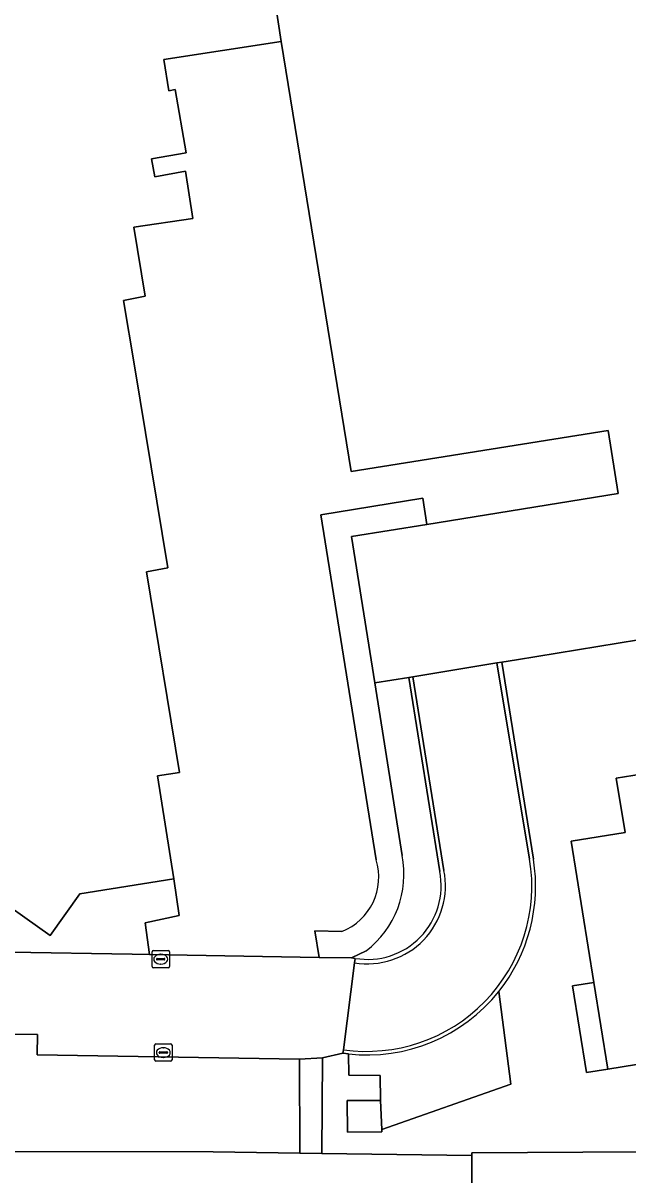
# Model space of a CAD drawing. Extents: x 162073 to 163043, y 381818 to 382561.
# Drawn here: x 162117.2 to 162152, y 382284.7 to 382350.8 of the extents above; entities that cross this region are included whole.
import ezdxf

# ---------------------------------------------------------------- set-up
doc = ezdxf.new("R2010")
doc.units = 0
for name, color, linetype in [('IMGEO_Erf', 7, 'Continuous'), ('IMGEO_Groenvoorziening', 7, 'Continuous'), ('IMGEO_Haag', 7, 'Continuous'), ('IMGEO_Kolk', 7, 'Continuous'), ('IMGEO_Lage_trafo', 7, 'Continuous'), ('IMGEO_Muur', 7, 'Continuous'), ('IMGEO_Pand', 7, 'Continuous'), ('IMGEO_Parkeervlak_open', 7, 'Continuous'), ('IMGEO_Rijbaan_lokaal_gesloten', 7, 'Continuous'), ('IMGEO_Rijbaan_lokaal_open', 7, 'Continuous'), ('IMGEO_Voetpad_open', 7, 'Continuous')]:
    doc.layers.add(name, color=color, linetype=linetype)

msp = doc.modelspace()

# ---------------------------------------------------------------- linework, layer by layer
at = {"layer": 'IMGEO_Erf'}
for points in [[(162140.193, 382323.525), (162140.435, 382322.025), (162151.433, 382323.797), (162150.849, 382327.42), (162136.08, 382325.074), (162132.047, 382349.778), (162125.307, 382348.735), (162125.601, 382346.939), (162125.967, 382347.008), (162126.598, 382343.375), (162124.608, 382343.029), (162124.788, 382341.995), (162126.559, 382342.317), (162126.983, 382339.6), (162123.575, 382339.094), (162124.241, 382335.138), (162122.998, 382334.893), (162123.614, 382331.135), (162125.533, 382319.536), (162124.307, 382319.304), (162126.203, 382307.781), (162124.937, 382307.578), (162125.875, 382301.67), (162126.184, 382299.562), (162124.236, 382299.14), (162124.487, 382297.321), (162134.244, 382297.154), (162133.99, 382298.672), (162135.542, 382298.643)], [(162137.51, 382302.765), (162134.345, 382322.583), (162140.193, 382323.525)], [(162143.029, 382279.064), (162143.016, 382285.765), (162134.394, 382285.891), (162133.13, 382285.909), (162128.138, 382285.982), (162109.222, 382286.009), (162101.939, 382286.02), (162101.824, 382283.276)]]:
    msp.add_lwpolyline(points, dxfattribs=at)
msp.add_arc((162134.335, 382301.75), 3.333, 291.23197, 17.72485, dxfattribs=at)
at = {"layer": 'IMGEO_Groenvoorziening'}
for points in [[(162141.17, 382302.089), (162139.404, 382313.239), (162137.445, 382312.92), (162137.996, 382309.429), (162139.01, 382303.005)], [(162136.938, 382297.527), (162136.094, 382297.122), (162136.316, 382297.097)]]:
    msp.add_lwpolyline(points, dxfattribs=at)
msp.add_lwpolyline([(162133.13, 382285.909), (162134.394, 382285.891), (162134.435, 382291.373), (162133.115, 382291.307)], close=True, dxfattribs=at)
for centre, radius, start, end in [((162133.594, 382301.923), 5.523, 307.2618, 11.30093), ((162137.029, 382301.26), 4.224, 260.2867, 11.31929)]:
    msp.add_arc(centre, radius, start, end, dxfattribs=at)
at = {"layer": 'IMGEO_Haag'}
msp.add_lwpolyline([(162133.13, 382285.909), (162134.394, 382285.891), (162134.435, 382291.373), (162133.115, 382291.307)], close=True, dxfattribs=at)
at = {"layer": 'IMGEO_Kolk'}
for p, q in [((162124.63, 382296.622), (162124.63, 382297.474)), ((162124.705, 382297.548), (162125.557, 382297.548)), ((162124.889, 382297.042), (162124.889, 382297.054)), ((162125.327, 382297.005), (162124.929, 382297.005)), ((162124.932, 382297.091), (162125.33, 382297.091)), ((162125.118, 382297.328), (162125.143, 382297.328)), ((162125.373, 382297.054), (162125.373, 382297.042)), ((162125.631, 382297.474), (162125.631, 382296.622)), ((162125.557, 382296.548), (162124.705, 382296.548)), ((162125.141, 382296.768), (162125.116, 382296.768)), ((162124.779, 382291.257), (162124.779, 382292.109)), ((162124.854, 382292.183), (162125.706, 382292.183)), ((162125.081, 382291.726), (162125.479, 382291.726)), ((162125.267, 382291.963), (162125.292, 382291.963)), ((162125.78, 382292.109), (162125.78, 382291.257)), ((162125.706, 382291.183), (162124.854, 382291.183)), ((162125.038, 382291.677), (162125.038, 382291.689)), ((162125.476, 382291.64), (162125.078, 382291.64)), ((162125.29, 382291.403), (162125.265, 382291.403)), ((162125.522, 382291.689), (162125.522, 382291.677))]:
    msp.add_line(p, q, dxfattribs=at)
for points in [[(162124.63, 382296.622), (162124.63, 382297.474)], [(162124.705, 382297.548), (162125.557, 382297.548)], [(162125.631, 382297.474), (162125.631, 382296.622)], [(162125.557, 382296.548), (162124.705, 382296.548)], [(162124.779, 382291.257), (162124.779, 382292.109)], [(162124.854, 382292.183), (162125.706, 382292.183)], [(162125.78, 382292.109), (162125.78, 382291.257)], [(162125.706, 382291.183), (162124.854, 382291.183)]]:
    msp.add_lwpolyline(points, dxfattribs=at)
for centre, radius, start, end in [((162124.707, 382297.472), 0.0765, 91.55205, 178.44795), ((162124.707, 382297.472), 0.0765, 91.55205, 178.44795), ((162124.929, 382297.051), 0.0403, 85.87752, 175.75265), ((162124.926, 382297.041), 0.0366, 178.93798, 274.71019), ((162125.33, 382297.048), 0.043, 264.86636, 352.45326), ((162125.334, 382297.053), 0.0386, 1.73085, 96.63898), ((162125.555, 382297.472), 0.0765, 1.55205, 88.44795), ((162125.555, 382297.472), 0.0765, 1.55205, 88.44795), ((162124.707, 382296.624), 0.0765, 181.55205, 268.44795), ((162124.707, 382296.624), 0.0765, 181.55205, 268.44795), ((162125.555, 382296.624), 0.0765, 271.55205, 358.44795), ((162125.555, 382296.624), 0.0765, 271.55205, 358.44795), ((162124.856, 382292.107), 0.0765, 91.55205, 178.44795), ((162124.856, 382292.107), 0.0765, 91.55205, 178.44795), ((162125.078, 382291.686), 0.0403, 85.87752, 175.75265), ((162125.483, 382291.688), 0.0386, 1.73085, 96.63898), ((162125.704, 382292.107), 0.0765, 1.55205, 88.44795), ((162125.704, 382292.107), 0.0765, 1.55205, 88.44795), ((162124.856, 382291.259), 0.0765, 181.55205, 268.44795), ((162124.856, 382291.259), 0.0765, 181.55205, 268.44795), ((162125.075, 382291.676), 0.0366, 178.93798, 274.71019), ((162125.479, 382291.683), 0.043, 264.86636, 352.45326), ((162125.704, 382291.259), 0.0765, 271.55205, 358.44795), ((162125.704, 382291.259), 0.0765, 271.55205, 358.44795)]:
    msp.add_arc(centre, radius, start, end, dxfattribs=at)
for centre, major_axis, ratio, start_param, end_param in [((162125.117, 382297.048), (-0.387, 0.002), 0.722429, 4.712389, 7.853982), ((162125.142, 382297.048), (-0.39, 0.002), 0.717154, 1.570796, 4.712389), ((162125.266, 382291.683), (-0.387, 0.002), 0.722429, 4.712389, 7.853982), ((162125.291, 382291.683), (-0.39, 0.002), 0.717154, 1.570796, 4.712389)]:
    msp.add_ellipse(centre, major_axis=major_axis, ratio=ratio, start_param=start_param, end_param=end_param, dxfattribs=at)
at = {"layer": 'IMGEO_Lage_trafo'}
msp.add_lwpolyline([(162137.777, 382288.929), (162135.852, 382288.922), (162135.868, 382287.112), (162137.841, 382287.128), (162137.839, 382287.261)], close=True, dxfattribs=at)
at = {"layer": 'IMGEO_Muur'}
for points in [[(162146.564, 382302.788), (162144.745, 382314.112), (162144.466, 382314.067), (162146.343, 382302.793)], [(162141.413, 382302.149), (162139.624, 382313.275), (162139.404, 382313.239), (162141.17, 382302.089)], [(162136.316, 382297.097), (162136.278, 382296.847)], [(162135.633, 382291.844), (162135.605, 382291.649), (162135.922, 382291.609)], [(162128.138, 382285.982), (162133.13, 382285.909)], [(162133.13, 382285.909), (162134.394, 382285.891)], [(162134.394, 382285.891), (162143.016, 382285.765)]]:
    msp.add_lwpolyline(points, dxfattribs=at)
for centre, radius, start, end in [((162136.966, 382301.253), 9.503, 261.93846, 9.32597), ((162136.989, 382301.244), 9.698, 321.38247, 9.16159), ((162137.023, 382301.263), 4.478, 260.41829, 11.41511), ((162137.029, 382301.26), 4.224, 260.2867, 11.31929), ((162136.994, 382301.246), 9.696, 263.65458, 321.35814)]:
    msp.add_arc(centre, radius, start, end, dxfattribs=at)
at = {"layer": 'IMGEO_Pand'}
for points in [[(162131.617, 382352.677), (162132.047, 382349.778), (162136.08, 382325.074), (162150.849, 382327.42), (162151.433, 382323.797), (162140.435, 382322.025), (162136.091, 382321.325), (162137.445, 382312.92), (162139.404, 382313.239), (162139.624, 382313.275), (162144.466, 382314.067), (162144.745, 382314.112), (162145.579, 382314.254), (162157.277, 382316.162), (162159.783, 382316.571), (162159.42, 382318.784), (162158.914, 382321.873), (162157.8, 382328.668), (162160.662, 382329.147), (162156.018, 382357.492)], [(162114.982, 382301.089), (162118.768, 382298.404), (162120.479, 382300.799), (162125.875, 382301.67), (162124.937, 382307.578), (162126.203, 382307.781), (162124.307, 382319.304), (162125.533, 382319.536), (162123.614, 382331.135), (162122.998, 382334.893), (162124.241, 382335.138), (162123.575, 382339.094), (162126.983, 382339.6), (162126.559, 382342.317), (162124.788, 382341.995), (162124.608, 382343.029), (162126.598, 382343.375), (162125.967, 382347.008), (162125.601, 382346.939), (162125.307, 382348.735), (162132.047, 382349.778), (162131.617, 382352.677)], [(162158.515, 382308.593), (162151.328, 382307.446), (162151.831, 382304.33), (162148.727, 382303.832), (162150.038, 382295.71), (162150.835, 382290.721), (162152.489, 382290.992)]]:
    msp.add_lwpolyline(points, dxfattribs=at)
msp.add_lwpolyline([(162155.758, 382272.592), (162155.729, 382276.131), (162158.183, 382276.187), (162157.635, 382279.499), (162156.633, 382279.312), (162155.867, 382284.208), (162154.449, 382283.986), (162154.139, 382285.962), (162152.607, 382285.979), (162143.015, 382285.917), (162143.016, 382285.765), (162143.029, 382279.064), (162145.629, 382279.069), (162145.644, 382272.545)], close=True, dxfattribs=at)
at = {"layer": 'IMGEO_Parkeervlak_open'}
msp.add_lwpolyline([(162128.138, 382285.982), (162133.13, 382285.909), (162133.115, 382291.307), (162118.021, 382291.554), (162118.042, 382292.73), (162109.362, 382292.819), (162109.357, 382292.378), (162109.222, 382286.009)], close=True, dxfattribs=at)
at = {"layer": 'IMGEO_Rijbaan_lokaal_gesloten'}
for points in [[(162146.343, 382302.793), (162144.466, 382314.067), (162139.624, 382313.275), (162141.413, 382302.149)], [(162136.278, 382296.847), (162135.633, 382291.844)]]:
    msp.add_lwpolyline(points, dxfattribs=at)
for centre, radius, start, end in [((162136.966, 382301.253), 9.503, 261.93846, 9.32597), ((162137.023, 382301.263), 4.478, 260.41829, 11.41511)]:
    msp.add_arc(centre, radius, start, end, dxfattribs=at)
at = {"layer": 'IMGEO_Rijbaan_lokaal_open'}
msp.add_lwpolyline([(162136.278, 382296.847), (162136.316, 382297.097), (162136.094, 382297.122), (162134.244, 382297.154), (162124.487, 382297.321), (162123.491, 382297.338), (162116.489, 382297.445), (162112.434, 382297.513), (162111.799, 382297.524), (162109.694, 382297.559), (162107.571, 382297.595), (162103.347, 382297.666), (162101.962, 382297.689), (162101.97, 382292.535), (162109.357, 382292.378), (162109.362, 382292.819), (162118.042, 382292.73), (162118.021, 382291.554), (162133.115, 382291.307), (162134.435, 382291.373), (162135.605, 382291.649), (162135.633, 382291.844)], close=True, dxfattribs=at)
at = {"layer": 'IMGEO_Voetpad_open'}
for points in [[(162139.01, 382303.005), (162137.996, 382309.429), (162137.445, 382312.92), (162136.091, 382321.325), (162140.435, 382322.025), (162140.193, 382323.525), (162134.345, 382322.583), (162137.51, 382302.765)], [(162156.167, 382288.727), (162163.803, 382289.959), (162163.641, 382290.975), (162163.354, 382292.776), (162160.318, 382292.278), (162160.605, 382290.528), (162160.074, 382290.45), (162159.788, 382292.191), (162152.489, 382290.992), (162150.835, 382290.721), (162149.604, 382290.536), (162148.803, 382295.513), (162150.038, 382295.71), (162148.727, 382303.832), (162151.831, 382304.33), (162151.328, 382307.446), (162158.515, 382308.593), (162157.277, 382316.162), (162145.579, 382314.254), (162144.745, 382314.112), (162146.564, 382302.788)], [(162135.542, 382298.643), (162133.99, 382298.672), (162134.244, 382297.154), (162136.094, 382297.122), (162136.938, 382297.527)], [(162144.567, 382295.191), (162145.271, 382289.865), (162137.839, 382287.261), (162137.841, 382287.128), (162135.868, 382287.112), (162135.852, 382288.922), (162137.777, 382288.929), (162137.758, 382290.368), (162135.938, 382290.377), (162135.922, 382291.609), (162135.605, 382291.649), (162134.435, 382291.373), (162134.394, 382285.891), (162143.016, 382285.765), (162143.015, 382285.917), (162152.607, 382285.979)], [(162135.922, 382291.609), (162135.938, 382290.377), (162137.758, 382290.368), (162137.777, 382288.929), (162137.839, 382287.261), (162145.271, 382289.865), (162144.567, 382295.191)]]:
    msp.add_lwpolyline(points, dxfattribs=at)
for points in [[(162114.982, 382301.089), (162112.71, 382300.721), (162112.605, 382301.364), (162101.931, 382301.562), (162101.954, 382300.039), (162103.386, 382300.009), (162107.611, 382299.92), (162109.732, 382299.876), (162111.838, 382299.832), (162112.473, 382299.819), (162113.267, 382299.802), (162116.489, 382297.445), (162123.491, 382297.338), (162124.487, 382297.321), (162124.236, 382299.14), (162126.184, 382299.562), (162125.875, 382301.67), (162120.479, 382300.799), (162118.768, 382298.404)], [(162148.803, 382295.513), (162149.604, 382290.536), (162150.835, 382290.721), (162150.038, 382295.71)]]:
    msp.add_lwpolyline(points, close=True, dxfattribs=at)
for centre, radius, start, end in [((162133.594, 382301.923), 5.523, 307.2618, 11.30093), ((162134.335, 382301.75), 3.333, 291.23197, 17.72485), ((162136.989, 382301.244), 9.698, 321.38247, 9.16159), ((162136.994, 382301.246), 9.696, 263.65458, 321.35814)]:
    msp.add_arc(centre, radius, start, end, dxfattribs=at)

doc.saveas('drawing.dxf')
